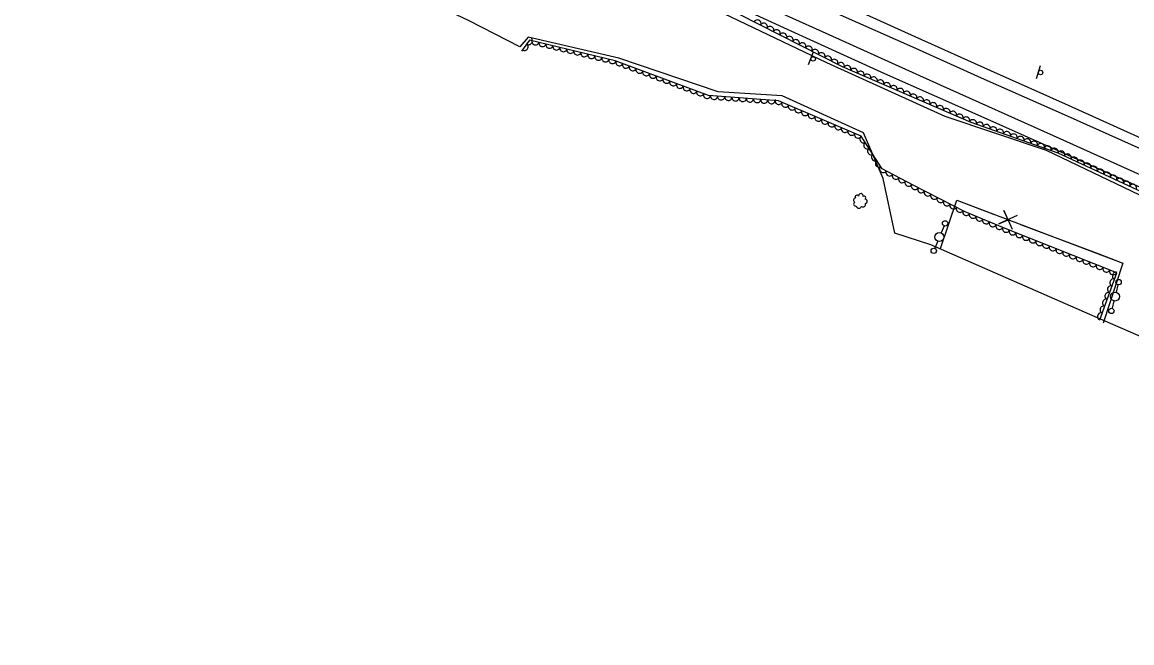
# Model space of a CAD drawing. Extents: x 1746719 to 1766531, y 631721 to 662391.
# Drawn here: x 1764475 to 1765092, y 631767 to 632112 of the extents above; entities that cross this region are included whole.
import ezdxf

# ---------------------------------------------------------------- set-up
doc = ezdxf.new("R2010")
doc.units = 0
for name, color, linetype in [('SURVEY - AERIAL SURVEY - Photo Control - Points - Elevations', 7, 'Continuous'), ('SURVEY - AERIAL SURVEY - Photo Control - Points - Locators', 7, 'Continuous'), ('SURVEY - AERIAL SURVEY - Photo Control with Text', 7, 'Continuous'), ('SURVEY - CENTERLINE - Existing Roads - Development', 7, 'Continuous'), ('SURVEY - CENTERLINE - Existing Roads Curve Text', 7, 'Continuous'), ('SURVEY - CONTROL - Grid', 7, 'Continuous')]:
    doc.layers.add(name, color=color, linetype=linetype)

msp = doc.modelspace()

# ---------------------------------------------------------------- linework, layer by layer
at = {"layer": 'SURVEY - AERIAL SURVEY - Photo Control - Points - Elevations'}
for points in [[(1765106.78, 632042.95), (1765056.82, 632065.46), (1765013.68, 632084.69), (1764971.66, 632103.67), (1764931.01, 632122), (1764894.13, 632138.91), (1764841.97, 632162.66), (1764798.59, 632183.67), (1764752.76, 632207.47), (1764704.39, 632236.84), (1764665.75, 632262.57), (1764625.19, 632292.1), (1764586.04, 632323.71), (1764546.35, 632357.79), (1764508.06, 632390.32), (1764476.48, 632417.86), (1764457.61, 632433.87)], [(1764468.84, 632418.53), (1764485.62, 632404.31), (1764504.39, 632387.64), (1764526.71, 632368.24), (1764543.42, 632353.43), (1764562.52, 632335.99), (1764583.71, 632317.6), (1764602.59, 632301.98), (1764625.66, 632284.13), (1764651.57, 632265.12), (1764671.14, 632251.62), (1764690.19, 632238.79), (1764713.24, 632223.9), (1764735.99, 632210.27), (1764766.75, 632193.27), (1764798.15, 632176.43), (1764832.42, 632160.3), (1764860.41, 632147.15), (1764894.27, 632131.68), (1764929.96, 632115.85), (1764970.15, 632098.11), (1765009.99, 632080.12), (1765054.4, 632060.48), (1765111.06, 632035.08)], [(1764460.41, 632399.35), (1764483.04, 632380.64), (1764547.42, 632322.63), (1764594.05, 632284.25), (1764618.76, 632265.58), (1764644.93, 632246.09), (1764671.39, 632228.15), (1764706.81, 632205.7), (1764747.39, 632182.02), (1764835.49, 632137.98), (1764898.48, 632108.82), (1764954.64, 632083.26), (1765009.88, 632058.87), (1765077.1, 632028.78), (1765141.79, 632000.18)], [(1765097.05, 632026.74), (1765048.57, 632048.62), (1764985.67, 632076.86), (1764923.81, 632104.73), (1764852.16, 632137.14), (1764773.77, 632175.03), (1764742.22, 632192.6), (1764710.29, 632210.33), (1764679.74, 632229.83), (1764648.41, 632251.54), (1764621.15, 632271.23), (1764597.97, 632288.95)]]:
    msp.add_lwpolyline(points, dxfattribs=at)
at = {"layer": 'SURVEY - AERIAL SURVEY - Photo Control - Points - Locators'}
for points in [[(1764455.89, 632396.94), (1764499.51, 632354.68), (1764552.45, 632309.49), (1764597.76, 632275.56), (1764646.61, 632239.26), (1764693.01, 632206.6), (1764742.62, 632175.87), (1764795.8, 632146.65), (1764857.18, 632120.45), (1764922.33, 632089.42), (1764988.06, 632059.57), (1765044.53, 632040.67), (1765109.02, 632009.84)], [(1765109.68, 631931.6), (1765071.68, 631948.14), (1764980.41, 631988.08), (1764960.37, 631994.65), (1764953.82, 632024.89), (1764942.98, 632050.28), (1764897.8, 632070.8), (1764862.17, 632073.02), (1764806.97, 632091.85), (1764756.66, 632103.41), (1764752.02, 632098.17), (1764723.8, 632112.62), (1764614.59, 632164.49), (1764619.21, 632189.28), (1764610.16, 632210.49), (1764572.6, 632234.89), (1764520.35, 632273.93), (1764483.07, 632302.03), (1764474.43, 632276.94)]]:
    msp.add_lwpolyline(points, dxfattribs=at)
at = {"layer": 'SURVEY - AERIAL SURVEY - Photo Control with Text'}
for points in [[(1764452.49, 632404.38), (1764486.33, 632373.71), (1764531, 632332.53), (1764585.35, 632287.52), (1764640.85, 632245.36), (1764695.65, 632207.87), (1764755.06, 632171.24), (1764806.67, 632143.96), (1764873.53, 632116.53), (1764931.05, 632087.11), (1765002.56, 632056.17), (1765050.95, 632039.19), (1765107.97, 632012.83), (1765179.41, 631979.54), (1765243.14, 631952.64), (1765307.28, 631919.61), (1765354.38, 631895.66), (1765400.19, 631865.55), (1765440.63, 631830.04), (1765472.29, 631794.56), (1765491.64, 631767.03)], [(1765074.2, 631946.52), (1765083.73, 631972.56), (1765022.65, 631996.73), (1764999.46, 632006.52), (1764970.47, 632021.25), (1764953.3, 632030.39), (1764941.64, 632048.56), (1764895.61, 632068.07), (1764856.83, 632071.01), (1764804.95, 632090.32), (1764757.4, 632101.81), (1764752.89, 632095.69)]]:
    msp.add_lwpolyline(points, dxfattribs=at)
msp.add_circle((1764941.1, 632012.33), 0.0457, dxfattribs=at)
for centre, radius, start, end in [((1764939.33, 632014.69), 0.995, 31.12903, 208.44818), ((1764941.48, 632015.25), 1.31, 348.51037, 181.93006), ((1764943.31, 632014.27), 0.899, 308.48968, 127.23532), ((1764938.5, 632010.75), 1.09, 116.575, 291.57527), ((1764938.85, 632012.86), 1.41, 106.41608, 233.26175), ((1764940.37, 632009.9), 1.48, 186.3221, 342.16058), ((1764942.63, 632010.67), 1.49, 235.42627, 12.9505), ((1764943.71, 632012.27), 1.31, 286.37353, 83.16245)]:
    msp.add_arc(centre, radius, start, end, dxfattribs=at)
for centre, major_axis in [((1764884.03, 632111.16), (1.78, -0.91)), ((1764887.6, 632109.34), (1.78, -0.91)), ((1764891.16, 632107.51), (1.78, -0.91)), ((1764894.72, 632105.69), (1.78, -0.91)), ((1764756.99, 632101.26), (-1.19, -1.61)), ((1764760.62, 632101.04), (-1.94, 0.47)), ((1764898.28, 632103.87), (1.78, -0.91)), ((1764901.84, 632102.05), (1.78, -0.91)), ((1764905.4, 632100.23), (1.78, -0.91)), ((1764754.62, 632098.04), (-1.19, -1.61)), ((1764764.51, 632100.1), (-1.94, 0.47)), ((1764768.4, 632099.16), (-1.94, 0.47)), ((1764772.28, 632098.22), (-1.94, 0.47)), ((1764776.17, 632097.28), (-1.94, 0.47)), ((1764780.06, 632096.34), (-1.94, 0.47)), ((1764783.95, 632095.4), (-1.94, 0.47)), ((1764787.84, 632094.46), (-1.94, 0.47)), ((1764908.96, 632098.41), (1.78, -0.91)), ((1764912.53, 632096.59), (1.78, -0.91)), ((1764916.09, 632094.77), (1.78, -0.91)), ((1764919.65, 632092.95), (1.78, -0.91)), ((1764791.72, 632093.52), (-1.94, 0.47)), ((1764795.61, 632092.58), (-1.94, 0.47)), ((1764799.5, 632091.64), (-1.94, 0.47)), ((1764803.39, 632090.7), (-1.94, 0.47)), ((1764807.19, 632089.49), (-1.87, 0.7)), ((1764810.94, 632088.09), (-1.87, 0.7)), ((1764923.21, 632091.13), (1.78, -0.91)), ((1764926.77, 632089.3), (1.78, -0.91)), ((1764930.33, 632087.48), (1.78, -0.91)), ((1764814.69, 632086.7), (-1.87, 0.7)), ((1764818.44, 632085.3), (-1.87, 0.7)), ((1764822.19, 632083.9), (-1.87, 0.7)), ((1764825.94, 632082.51), (-1.87, 0.7)), ((1764933.98, 632085.85), (1.84, -0.79)), ((1764937.65, 632084.26), (1.84, -0.79)), ((1764941.32, 632082.67), (1.84, -0.79)), ((1764944.99, 632081.08), (1.84, -0.79)), ((1764829.68, 632081.11), (-1.87, 0.7)), ((1764833.43, 632079.72), (-1.87, 0.7)), ((1764837.18, 632078.32), (-1.87, 0.7)), ((1764840.93, 632076.93), (-1.87, 0.7)), ((1764844.68, 632075.53), (-1.87, 0.7)), ((1764948.67, 632079.49), (1.84, -0.79)), ((1764952.34, 632077.9), (1.84, -0.79)), ((1764956.01, 632076.32), (1.84, -0.79)), ((1764959.68, 632074.73), (1.84, -0.79)), ((1764848.43, 632074.14), (-1.87, 0.7)), ((1764852.18, 632072.74), (-1.87, 0.7)), ((1764855.93, 632071.34), (-1.87, 0.7)), ((1764859.86, 632070.78), (-1.99, 0.15)), ((1764863.84, 632070.48), (-1.99, 0.15)), ((1764867.83, 632070.17), (-1.99, 0.15)), ((1764871.82, 632069.87), (-1.99, 0.15)), ((1764963.35, 632073.14), (1.84, -0.79)), ((1764967.02, 632071.55), (1.84, -0.79)), ((1764970.69, 632069.96), (1.84, -0.79)), ((1764974.36, 632068.37), (1.84, -0.79)), ((1764875.81, 632069.57), (-1.99, 0.15)), ((1764879.8, 632069.27), (-1.99, 0.15)), ((1764883.79, 632068.96), (-1.99, 0.15)), ((1764887.78, 632068.66), (-1.99, 0.15)), ((1764891.76, 632068.36), (-1.99, 0.15)), ((1764895.74, 632068.01), (-1.84, 0.78)), ((1764899.42, 632066.45), (-1.84, 0.78)), ((1764903.11, 632064.89), (-1.84, 0.78)), ((1764906.79, 632063.33), (-1.84, 0.78)), ((1764978.03, 632066.78), (1.84, -0.79)), ((1764981.7, 632065.2), (1.84, -0.79)), ((1764985.38, 632063.61), (1.84, -0.79)), ((1764989.05, 632062.02), (1.84, -0.79)), ((1764910.47, 632061.77), (-1.84, 0.78)), ((1764914.16, 632060.21), (-1.84, 0.78)), ((1764917.84, 632058.64), (-1.84, 0.78)), ((1764921.52, 632057.08), (-1.84, 0.78)), ((1764992.72, 632060.43), (1.84, -0.79)), ((1764996.39, 632058.84), (1.84, -0.79)), ((1765000.06, 632057.25), (1.84, -0.79)), ((1765003.76, 632055.75), (1.89, -0.66)), ((1764925.21, 632055.52), (-1.84, 0.78)), ((1764928.89, 632053.96), (-1.84, 0.78)), ((1764932.57, 632052.4), (-1.84, 0.78)), ((1764936.25, 632050.84), (-1.84, 0.78)), ((1765007.54, 632054.42), (1.89, -0.66)), ((1765011.31, 632053.1), (1.89, -0.66)), ((1765015.09, 632051.77), (1.89, -0.66)), ((1765018.86, 632050.45), (1.89, -0.66)), ((1764939.94, 632049.28), (-1.84, 0.78)), ((1764942.8, 632046.75), (-1.08, 1.68)), ((1765022.64, 632049.13), (1.89, -0.66)), ((1765026.41, 632047.8), (1.89, -0.66)), ((1765030.18, 632046.48), (1.89, -0.66)), ((1765033.96, 632045.15), (1.89, -0.66)), ((1765037.73, 632043.83), (1.89, -0.66)), ((1764944.96, 632043.38), (-1.08, 1.68)), ((1764947.12, 632040.02), (-1.08, 1.68)), ((1765041.51, 632042.5), (1.89, -0.66)), ((1765045.28, 632041.18), (1.89, -0.66)), ((1765049.06, 632039.86), (1.89, -0.66)), ((1765052.76, 632038.36), (1.82, -0.84)), ((1764949.28, 632036.65), (-1.08, 1.68)), ((1764951.44, 632033.28), (-1.08, 1.68)), ((1765056.39, 632036.68), (1.82, -0.84)), ((1765060.02, 632035), (1.82, -0.84)), ((1765063.65, 632033.32), (1.82, -0.84)), ((1765067.28, 632031.64), (1.82, -0.84)), ((1764953.8, 632030.13), (-1.77, 0.94)), ((1764957.33, 632028.25), (-1.77, 0.94)), ((1764960.86, 632026.37), (-1.77, 0.94)), ((1765070.91, 632029.96), (1.82, -0.84)), ((1765074.54, 632028.28), (1.82, -0.84)), ((1765078.17, 632026.6), (1.82, -0.84)), ((1765081.8, 632024.92), (1.82, -0.84)), ((1764964.39, 632024.49), (-1.77, 0.94)), ((1764967.92, 632022.61), (-1.77, 0.94)), ((1764971.46, 632020.75), (-1.78, 0.91)), ((1765085.44, 632023.25), (1.82, -0.84)), ((1765089.07, 632021.57), (1.82, -0.84)), ((1765092.7, 632019.89), (1.82, -0.84)), ((1764975.03, 632018.94), (-1.78, 0.91)), ((1764978.59, 632017.13), (-1.78, 0.91)), ((1764982.16, 632015.31), (-1.78, 0.91)), ((1764985.72, 632013.5), (-1.78, 0.91)), ((1764989.29, 632011.69), (-1.78, 0.91)), ((1764992.86, 632009.88), (-1.78, 0.91)), ((1764996.42, 632008.06), (-1.78, 0.91)), ((1765000.01, 632006.29), (-1.84, 0.78)), ((1765003.69, 632004.73), (-1.84, 0.78)), ((1765007.38, 632003.18), (-1.84, 0.78)), ((1765011.06, 632001.62), (-1.84, 0.78)), ((1765014.75, 632000.06), (-1.84, 0.78)), ((1765018.43, 631998.51), (-1.84, 0.78)), ((1765022.11, 631996.95), (-1.84, 0.78)), ((1765025.83, 631995.47), (-1.86, 0.74)), ((1765029.55, 631994), (-1.86, 0.74)), ((1765033.27, 631992.53), (-1.86, 0.74)), ((1765036.99, 631991.05), (-1.86, 0.74)), ((1765040.71, 631989.58), (-1.86, 0.74)), ((1765044.43, 631988.11), (-1.86, 0.74)), ((1765048.15, 631986.64), (-1.86, 0.74)), ((1765051.87, 631985.17), (-1.86, 0.74)), ((1765055.59, 631983.7), (-1.86, 0.74)), ((1765059.3, 631982.22), (-1.86, 0.74)), ((1765063.02, 631980.75), (-1.86, 0.74)), ((1765066.74, 631979.28), (-1.86, 0.74)), ((1765070.46, 631977.81), (-1.86, 0.74)), ((1765074.18, 631976.34), (-1.86, 0.74)), ((1765077.9, 631974.87), (-1.86, 0.74)), ((1765081.62, 631973.39), (-1.86, 0.74)), ((1765083.13, 631970.93), (0.69, 1.88)), ((1765080.38, 631963.42), (0.69, 1.88)), ((1765081.76, 631967.18), (0.69, 1.88)), ((1765079.01, 631959.66), (0.69, 1.88)), ((1765076.26, 631952.15), (0.69, 1.88)), ((1765077.63, 631955.91), (0.69, 1.88)), ((1765074.88, 631948.39), (0.69, 1.88))]:
    msp.add_ellipse(centre, major_axis=major_axis, ratio=0.940188, start_param=0, end_param=3.141593, dxfattribs=at)
at = {"layer": 'SURVEY - CENTERLINE - Existing Roads - Development'}
for p, q in [((1764987.7, 631998.65), (1764986.07, 631994.72)), ((1764984.16, 631990.1), (1764982.54, 631986.17)), ((1765084.34, 631965.94), (1765083.31, 631961.82)), ((1765082.09, 631956.97), (1765081.05, 631952.85))]:
    msp.add_line(p, q, dxfattribs=at)
for centre, radius in [((1764988.27, 632000.03), 1.5), ((1764985.12, 631992.41), 2.5), ((1764981.97, 631984.78), 1.5), ((1765084.71, 631967.4), 1.5), ((1765082.7, 631959.4), 2.5), ((1765080.69, 631951.4), 1.5)]:
    msp.add_circle(centre, radius, dxfattribs=at)
at = {"layer": 'SURVEY - CENTERLINE - Existing Roads Curve Text'}
for points in [[(1764985.8, 631986.1), (1764994.87, 632012.89), (1765087.08, 631977.95), (1765076.13, 631944.56)], [(1764985.8, 631986.1), (1764994.87, 632012.89), (1765015.18, 632005.19)], [(1765028.34, 632004.37), (1765018.12, 631999.69), (1765023.28, 632002.01), (1765020.96, 632007.17), (1765025.51, 631996.89)], [(1765030.24, 631999.48), (1765073.63, 631983.05)], [(1765073.63, 631983.05), (1765087.08, 631977.95), (1765076.13, 631944.56)]]:
    msp.add_lwpolyline(points, dxfattribs=at)
at = {"layer": 'SURVEY - CONTROL - Grid'}
for p, q in [((1764912.44, 632088.33), (1764915.2, 632095.3)), ((1765039.05, 632080.56), (1765041.25, 632087.73))]:
    msp.add_line(p, q, dxfattribs=at)
for centre in [(1764914.97, 632091.39), (1765041.33, 632083.81)]:
    msp.add_circle(centre, 1.25, dxfattribs=at)

doc.saveas('drawing.dxf')
